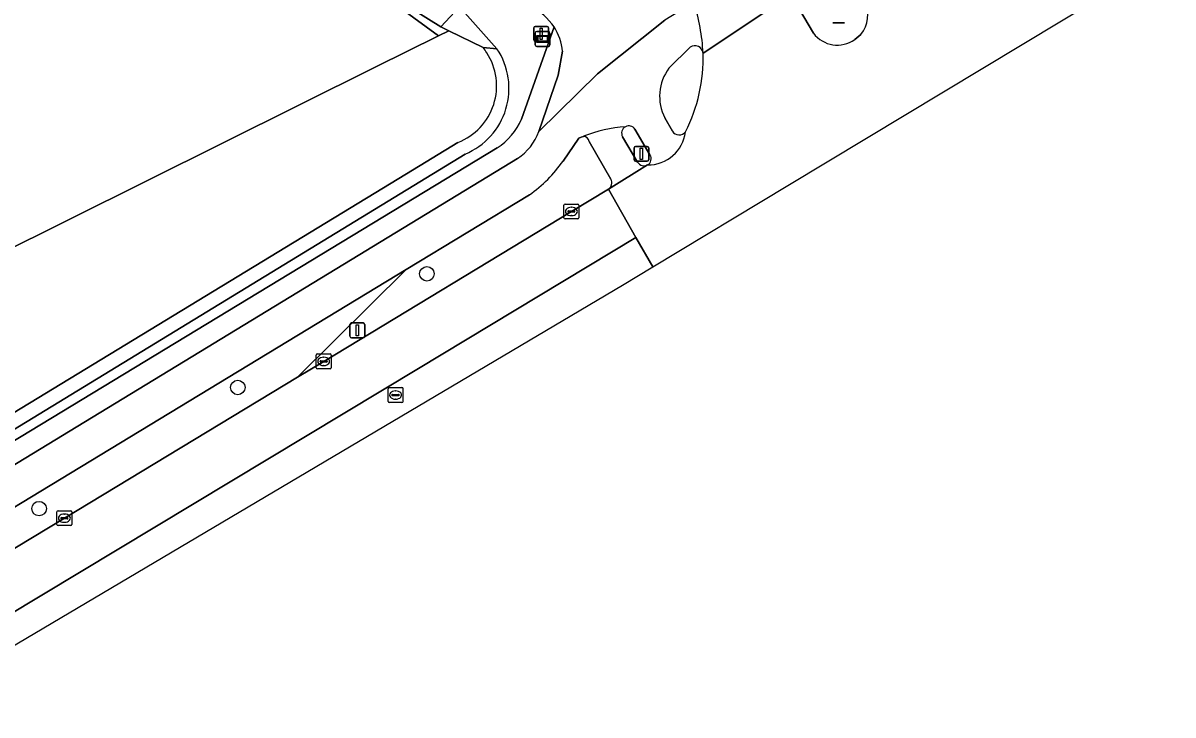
# Model space of a CAD drawing. Extents: x 157320 to 158835, y 386650 to 388491.
# Drawn here: x 158588.2 to 158665.7, y 387061.7 to 387108.3 of the extents above; entities that cross this region are included whole.
import ezdxf

# ---------------------------------------------------------------- set-up
doc = ezdxf.new("R2010")
doc.units = 0
for name, color, linetype in [('IMGEO_Berm_groen', 7, 'Continuous'), ('IMGEO_Boom', 7, 'Continuous'), ('IMGEO_Erf', 7, 'Continuous'), ('IMGEO_Fietspad_gesloten', 7, 'Continuous'), ('IMGEO_Groenvoorziening', 7, 'Continuous'), ('IMGEO_Kolk', 7, 'Continuous'), ('IMGEO_Lichtmast', 7, 'Continuous'), ('IMGEO_Oever', 7, 'Continuous'), ('IMGEO_Rijbaan_lokaal_gesloten', 7, 'Continuous'), ('IMGEO_Rijbaan_regionaal_gesloten', 7, 'Continuous'), ('IMGEO_Rioolput', 7, 'Continuous'), ('IMGEO_Verkeersbordpaal', 7, 'Continuous'), ('IMGEO_Verkeerseiland_open', 7, 'Continuous'), ('IMGEO_Verkeersregelinstallatiepaal', 7, 'Continuous'), ('IMGEO_Verklikker', 7, 'Continuous'), ('IMGEO_Voetpad_open', 7, 'Continuous'), ('IMGEO_Waterloop', 7, 'Continuous')]:
    doc.layers.add(name, color=color, linetype=linetype)

msp = doc.modelspace()

# ---------------------------------------------------------------- linework, layer by layer
at = {"layer": 'IMGEO_Berm_groen'}
for points in [[(158625.929, 387100.682), (158625.77, 387100.635), (158625.626, 387100.554), (158624.552, 387099.013)], [(158627.783, 387097.792), (158626.306, 387100.342)], [(158622.289, 387096.745), (158613.987, 387091.709), (158606.665, 387084.444), (158608.424, 387085.508), (158625.117, 387095.615)], [(158625.117, 387095.615), (158627.611, 387097.122)], [(158510.284, 387022.12), (158516.737, 387026.85), (158534.059, 387039.006), (158550.746, 387050.043), (158568.554, 387061.268), (158581.333, 387069.133), (158590.947, 387074.937), (158606.665, 387084.444), (158613.987, 387091.709), (158561.449, 387059.84)]]:
    msp.add_lwpolyline(points, dxfattribs=at)
for centre, radius, start, end in [((158625.917, 387100.29), 0.393, 7.6715, 88.23663), ((158617.19, 387104.095), 8.946, 304.74733, 325.37913), ((158627.341, 387097.548), 0.504, 302.30471, 28.89959)]:
    msp.add_arc(centre, radius, start, end, dxfattribs=at)
at = {"layer": 'IMGEO_Boom'}
for centre in [(158615.38, 387091.413), (158602.635, 387083.751), (158589.244, 387075.581)]:
    msp.add_circle(centre, 0.489, dxfattribs=at)
at = {"layer": 'IMGEO_Erf'}
msp.add_lwpolyline([(158275.741, 386965.66), (158297.306, 386949.366), (158297.552, 386949.219), (158298.99, 386949.933), (158399.878, 387000), (158500, 387049.688), (158544.821, 387071.951), (158611.944, 387105.361), (158616.153, 387107.456), (158597.453, 387121.135), (158594.123, 387123.554), (158592.731, 387124.999), (158569.38, 387141.536)], dxfattribs=at)
at = {"layer": 'IMGEO_Fietspad_gesloten'}
for points in [[(158633.367, 387109.712), (158631.419, 387108.513), (158626.868, 387104.89), (158622.912, 387101.013)], [(158624.511, 387106.413), (158624.228, 387104.798), (158622.912, 387101.013), (158626.868, 387104.89), (158631.419, 387108.513)], [(158631.693, 387105.286), (158633.132, 387106.683)], [(158631.922, 387101.029), (158631.425, 387101.92)], [(158624.552, 387099.013), (158625.626, 387100.554), (158625.77, 387100.635), (158625.929, 387100.682)], [(158629.402, 387101.165), (158630.414, 387099.439)], [(158621.489, 387099.198), (158560.132, 387061.848)], [(158561.449, 387059.84), (158613.987, 387091.709), (158622.289, 387096.745)]]:
    msp.add_lwpolyline(points, dxfattribs=at)
for centre, radius, start, end in [((158620.964, 387106.123), 3.556, 33.04118, 66.69202), ((158620.864, 387105.662), 13.142, 2.78088, 17.94701), ((158620.952, 387106.113), 3.572, 4.81899, 33.06938), ((158633.459, 387106.262), 0.533, 4.10388, 127.83506), ((158634.223, 387103.391), 3.161, 143.1695, 207.72595), ((158628.994, 387100.893), 0.49, 33.71765, 118.67159), ((158619.616, 387102.132), 3.481, 302.55711, 341.24844), ((158629.366, 387092.075), 9.268, 93.75564, 111.76887), ((158630.29, 387101.286), 2.534, 269.15955, 353.21547), ((158632.378, 387101.311), 0.536, 211.68867, 322.87103), ((158630.009, 387099.172), 0.485, 300.22981, 33.35434), ((158617.19, 387104.095), 8.946, 304.74733, 325.37913)]:
    msp.add_arc(centre, radius, start, end, dxfattribs=at)
at = {"layer": 'IMGEO_Groenvoorziening'}
for points in [[(158622.371, 387109.389), (158617.845, 387110.93), (158600.259, 387124.198), (158597.453, 387121.135), (158616.153, 387107.456), (158616.853, 387107.804), (158616.307, 387108.072), (158613.653, 387109.723), (158598.924, 387120.324), (158600.378, 387122.182), (158610.882, 387113.947), (158612.125, 387113.395), (158617.582, 387109.403), (158620.102, 387106.585)], [(158619.16, 387106.672), (158616.853, 387107.804), (158616.153, 387107.456), (158611.944, 387105.361), (158544.821, 387071.951), (158547.163, 387067.928), (158550.773, 387060.763), (158551.304, 387060.015), (158558.301, 387064.273), (158613.995, 387098.159)], [(158621.757, 387101.839), (158623.945, 387108.062)], [(158559.298, 387063.026), (158620.113, 387099.91)], [(158613.995, 387098.159), (158617.473, 387100.275)], [(158617.956, 387099.483), (158586.169, 387080.094)]]:
    msp.add_lwpolyline(points, dxfattribs=at)
for centre, radius, start, end in [((158620.964, 387106.123), 3.556, 33.04118, 66.69202), ((158615.987, 387104.088), 4.092, 291.2871, 32.95662), ((158616.108, 387103.917), 4.803, 292.62581, 33.74788), ((158615.624, 387103.82), 4.543, 33.29924, 38.88862), ((158617.699, 387103.633), 4.437, 302.96462, 336.15646)]:
    msp.add_arc(centre, radius, start, end, dxfattribs=at)
at = {"layer": 'IMGEO_Kolk'}
for p, q in [((158624.616, 387095.19), (158624.616, 387096.042)), ((158624.691, 387096.116), (158625.543, 387096.116)), ((158625.617, 387096.042), (158625.617, 387095.19)), ((158624.875, 387095.61), (158624.875, 387095.622)), ((158625.313, 387095.573), (158624.915, 387095.573)), ((158624.918, 387095.659), (158625.316, 387095.659)), ((158625.127, 387095.336), (158625.102, 387095.336)), ((158625.104, 387095.896), (158625.129, 387095.896)), ((158625.359, 387095.622), (158625.359, 387095.61)), ((158625.543, 387095.116), (158624.691, 387095.116)), ((158607.923, 387085.084), (158607.923, 387085.936)), ((158607.998, 387086.01), (158608.85, 387086.01)), ((158608.924, 387085.936), (158608.924, 387085.084)), ((158608.182, 387085.504), (158608.182, 387085.516)), ((158608.62, 387085.467), (158608.222, 387085.467)), ((158608.225, 387085.553), (158608.623, 387085.553)), ((158608.434, 387085.23), (158608.409, 387085.23)), ((158608.411, 387085.79), (158608.436, 387085.79)), ((158608.666, 387085.516), (158608.666, 387085.504)), ((158608.85, 387085.01), (158607.998, 387085.01)), ((158590.446, 387074.512), (158590.446, 387075.364)), ((158590.521, 387075.438), (158591.373, 387075.438)), ((158590.934, 387075.218), (158590.959, 387075.218)), ((158591.447, 387075.364), (158591.447, 387074.512)), ((158591.373, 387074.438), (158590.521, 387074.438)), ((158590.705, 387074.932), (158590.705, 387074.944)), ((158591.143, 387074.895), (158590.745, 387074.895)), ((158590.748, 387074.981), (158591.146, 387074.981)), ((158590.957, 387074.658), (158590.932, 387074.658)), ((158591.189, 387074.944), (158591.189, 387074.932))]:
    msp.add_line(p, q, dxfattribs=at)
for points in [[(158624.616, 387095.19), (158624.616, 387096.042)], [(158624.691, 387096.116), (158625.543, 387096.116)], [(158625.617, 387096.042), (158625.617, 387095.19)], [(158625.543, 387095.116), (158624.691, 387095.116)], [(158607.923, 387085.084), (158607.923, 387085.936)], [(158607.998, 387086.01), (158608.85, 387086.01)], [(158608.924, 387085.936), (158608.924, 387085.084)], [(158608.85, 387085.01), (158607.998, 387085.01)], [(158590.446, 387074.512), (158590.446, 387075.364)], [(158590.521, 387075.438), (158591.373, 387075.438)], [(158591.447, 387075.364), (158591.447, 387074.512)], [(158591.373, 387074.438), (158590.521, 387074.438)]]:
    msp.add_lwpolyline(points, dxfattribs=at)
for centre, radius, start, end in [((158624.693, 387096.04), 0.0765, 91.55205, 178.44795), ((158624.693, 387096.04), 0.0765, 91.55205, 178.44795), ((158625.541, 387096.04), 0.0765, 1.55205, 88.44795), ((158625.541, 387096.04), 0.0765, 1.55205, 88.44795), ((158624.693, 387095.192), 0.0765, 181.55205, 268.44795), ((158624.693, 387095.192), 0.0765, 181.55205, 268.44795), ((158624.915, 387095.619), 0.0403, 85.87752, 175.75265), ((158624.912, 387095.609), 0.0366, 178.93798, 274.71019), ((158625.316, 387095.616), 0.043, 264.86636, 352.45326), ((158625.32, 387095.621), 0.0386, 1.73085, 96.63898), ((158625.541, 387095.192), 0.0765, 271.55205, 358.44795), ((158625.541, 387095.192), 0.0765, 271.55205, 358.44795), ((158608, 387085.934), 0.0765, 91.55205, 178.44795), ((158608, 387085.934), 0.0765, 91.55205, 178.44795), ((158608.848, 387085.934), 0.0765, 1.55205, 88.44795), ((158608.848, 387085.934), 0.0765, 1.55205, 88.44795), ((158608.222, 387085.513), 0.0403, 85.87752, 175.75265), ((158608.219, 387085.503), 0.0366, 178.93798, 274.71019), ((158608.623, 387085.51), 0.043, 264.86636, 352.45326), ((158608.627, 387085.515), 0.0386, 1.73085, 96.63898), ((158608, 387085.086), 0.0765, 181.55205, 268.44795), ((158608, 387085.086), 0.0765, 181.55205, 268.44795), ((158608.848, 387085.086), 0.0765, 271.55205, 358.44795), ((158608.848, 387085.086), 0.0765, 271.55205, 358.44795), ((158590.523, 387075.362), 0.0765, 91.55205, 178.44795), ((158590.523, 387075.362), 0.0765, 91.55205, 178.44795), ((158591.371, 387075.362), 0.0765, 1.55205, 88.44795), ((158591.371, 387075.362), 0.0765, 1.55205, 88.44795), ((158590.523, 387074.514), 0.0765, 181.55205, 268.44795), ((158590.523, 387074.514), 0.0765, 181.55205, 268.44795), ((158590.745, 387074.941), 0.0403, 85.87752, 175.75265), ((158590.742, 387074.931), 0.0366, 178.93798, 274.71019), ((158591.146, 387074.938), 0.043, 264.86636, 352.45326), ((158591.15, 387074.943), 0.0386, 1.73085, 96.63898), ((158591.371, 387074.514), 0.0765, 271.55205, 358.44795), ((158591.371, 387074.514), 0.0765, 271.55205, 358.44795)]:
    msp.add_arc(centre, radius, start, end, dxfattribs=at)
for centre, major_axis, ratio, start_param, end_param in [((158625.103, 387095.616), (-0.387, 0.002), 0.722429, 4.712389, 7.853982), ((158625.128, 387095.616), (-0.39, 0.002), 0.717154, 1.570796, 4.712389), ((158608.41, 387085.51), (-0.387, 0.002), 0.722429, 4.712389, 7.853982), ((158608.435, 387085.51), (-0.39, 0.002), 0.717154, 1.570796, 4.712389), ((158590.933, 387074.938), (-0.387, 0.002), 0.722429, 4.712389, 7.853982), ((158590.958, 387074.938), (-0.39, 0.002), 0.717154, 1.570796, 4.712389)]:
    msp.add_ellipse(centre, major_axis=major_axis, ratio=ratio, start_param=start_param, end_param=end_param, dxfattribs=at)
at = {"layer": 'IMGEO_Lichtmast'}
for p, q in [((158643.521, 387108.323), (158642.731, 387108.323)), ((158642.731, 387108.323), (158643.521, 387108.323)), ((158610.195, 387087.2), (158610.195, 387088)), ((158610.195, 387088), (158610.195, 387087.2)), ((158610.295, 387088.1), (158611.085, 387088.1)), ((158611.085, 387088.1), (158610.295, 387088.1)), ((158611.185, 387088), (158611.185, 387087.2)), ((158611.185, 387087.2), (158611.185, 387088)), ((158611.085, 387087.1), (158610.295, 387087.1)), ((158610.295, 387087.1), (158611.085, 387087.1))]:
    msp.add_line(p, q, dxfattribs=at)
msp.add_lwpolyline([(158610.615, 387087.975), (158610.765, 387087.975), (158610.765, 387087.225), (158610.615, 387087.225), (158610.615, 387087.975)], dxfattribs=at)
for centre, start, end in [((158610.295, 387088), 90, 180), ((158610.295, 387088), 90, 180), ((158611.085, 387088), 0, 90), ((158611.085, 387088), 360, 90), ((158610.295, 387087.2), 180, 270), ((158610.295, 387087.2), 180, 270), ((158611.085, 387087.2), 270, 0), ((158611.085, 387087.2), 270, 0)]:
    msp.add_arc(centre, 0.1, start, end, dxfattribs=at)
at = {"layer": 'IMGEO_Oever'}
msp.add_lwpolyline([(158600.378, 387122.182), (158598.924, 387120.324), (158613.653, 387109.723), (158616.307, 387108.072), (158617.582, 387109.403), (158612.125, 387113.395), (158610.882, 387113.947)], close=True, dxfattribs=at)
at = {"layer": 'IMGEO_Rijbaan_lokaal_gesloten'}
msp.add_lwpolyline([(158633.991, 387106.3), (158639.9, 387110.25), (158637.947, 387112.929), (158637.861, 387113.048), (158636.08, 387115.501)], dxfattribs=at)
msp.add_arc((158620.864, 387105.662), 13.142, 2.78088, 17.94701, dxfattribs=at)
at = {"layer": 'IMGEO_Rijbaan_regionaal_gesloten'}
for points in [[(158630.595, 387091.882), (158639.699, 387097.365), (158668.649, 387114.803), (158667.347, 387117.095), (158665.716, 387119.962), (158663.789, 387123.351), (158661.098, 387121.692), (158658.863, 387120.334), (158658.454, 387120.085), (158656.026, 387118.631), (158655.859, 387118.524)], [(158641.427, 387107.639), (158639.9, 387110.25), (158633.991, 387106.3)], [(158644.63, 387107.548), (158644.215, 387107.216)], [(158630.253, 387098.753), (158627.611, 387097.122), (158629.469, 387093.859), (158630.595, 387091.882)], [(158629.469, 387093.859), (158627.611, 387097.122), (158625.117, 387095.615), (158608.424, 387085.508), (158606.665, 387084.444), (158590.947, 387074.937), (158581.333, 387069.133), (158568.554, 387061.268), (158550.746, 387050.043), (158534.059, 387039.006), (158516.737, 387026.85), (158510.284, 387022.12), (158504.909, 387017.582), (158492.679, 387008.132), (158481.561, 386999.215), (158470.754, 386990.098), (158460.064, 386981.968)], [(158559.683, 387049.851), (158628.558, 387090.655), (158630.595, 387091.882), (158629.469, 387093.859), (158614.818, 387085.033), (158587.005, 387068.277), (158563.178, 387053.558)], [(158563.178, 387053.558), (158587.005, 387068.277), (158614.818, 387085.033), (158629.469, 387093.859)]]:
    msp.add_lwpolyline(points, dxfattribs=at)
for centre, radius, start, end in [((158643.123, 387108.813), 1.967, 320.00121, 28.85439), ((158643.037, 387108.849), 2.014, 216.9334, 305.81217), ((158623.114, 387105.937), 10.883, 332.94372, 1.90961), ((158630.29, 387101.286), 2.534, 269.15955, 353.21547)]:
    msp.add_arc(centre, radius, start, end, dxfattribs=at)
at = {"layer": 'IMGEO_Rioolput'}
for p, q in [((158612.767, 387082.814), (158612.767, 387083.666)), ((158612.842, 387083.74), (158613.694, 387083.74)), ((158613.768, 387083.666), (158613.768, 387082.814)), ((158613.026, 387083.234), (158613.026, 387083.246)), ((158613.464, 387083.197), (158613.066, 387083.197)), ((158613.069, 387083.283), (158613.467, 387083.283)), ((158613.278, 387082.96), (158613.253, 387082.96)), ((158613.255, 387083.52), (158613.28, 387083.52)), ((158613.51, 387083.246), (158613.51, 387083.234)), ((158613.694, 387082.74), (158612.842, 387082.74))]:
    msp.add_line(p, q, dxfattribs=at)
for points in [[(158612.767, 387082.814), (158612.767, 387083.666)], [(158612.842, 387083.74), (158613.694, 387083.74)], [(158613.768, 387083.666), (158613.768, 387082.814)], [(158613.694, 387082.74), (158612.842, 387082.74)]]:
    msp.add_lwpolyline(points, dxfattribs=at)
for centre, radius, start, end in [((158612.844, 387083.664), 0.0765, 91.55205, 178.44795), ((158612.844, 387083.664), 0.0765, 91.55205, 178.44795), ((158613.692, 387083.664), 0.0765, 1.55205, 88.44795), ((158613.692, 387083.664), 0.0765, 1.55205, 88.44795), ((158612.844, 387082.816), 0.0765, 181.55205, 268.44795), ((158612.844, 387082.816), 0.0765, 181.55205, 268.44795), ((158613.066, 387083.243), 0.0403, 85.87752, 175.75265), ((158613.063, 387083.233), 0.0366, 178.93798, 274.71019), ((158613.467, 387083.24), 0.043, 264.86636, 352.45326), ((158613.471, 387083.245), 0.0386, 1.73085, 96.63898), ((158613.692, 387082.816), 0.0765, 271.55205, 358.44795), ((158613.692, 387082.816), 0.0765, 271.55205, 358.44795)]:
    msp.add_arc(centre, radius, start, end, dxfattribs=at)
for centre, major_axis, ratio, start_param, end_param in [((158613.254, 387083.24), (-0.387, 0.002), 0.722429, 4.712389, 7.853982), ((158613.279, 387083.24), (-0.39, 0.002), 0.717154, 1.570796, 4.712389)]:
    msp.add_ellipse(centre, major_axis=major_axis, ratio=ratio, start_param=start_param, end_param=end_param, dxfattribs=at)
at = {"layer": 'IMGEO_Verkeersbordpaal'}
for p, q in [((158622.584, 387107.192), (158622.584, 387107.992)), ((158622.584, 387107.992), (158622.584, 387107.192)), ((158622.684, 387108.092), (158623.474, 387108.092)), ((158623.474, 387108.092), (158622.684, 387108.092)), ((158623.574, 387107.992), (158623.574, 387107.192)), ((158623.574, 387107.192), (158623.574, 387107.992)), ((158623.474, 387107.092), (158622.684, 387107.092)), ((158622.684, 387107.092), (158623.474, 387107.092))]:
    msp.add_line(p, q, dxfattribs=at)
msp.add_lwpolyline([(158623.004, 387107.967), (158623.154, 387107.967), (158623.154, 387107.217), (158623.004, 387107.217), (158623.004, 387107.967)], dxfattribs=at)
for centre, start, end in [((158622.684, 387107.992), 90, 180), ((158622.684, 387107.992), 90, 180), ((158623.474, 387107.992), 0, 90), ((158623.474, 387107.992), 360, 90), ((158622.684, 387107.192), 180, 270), ((158622.684, 387107.192), 180, 270), ((158623.474, 387107.192), 270, 0), ((158623.474, 387107.192), 270, 0)]:
    msp.add_arc(centre, 0.1, start, end, dxfattribs=at)
at = {"layer": 'IMGEO_Verkeerseiland_open'}
for points in [[(158639.9, 387110.25), (158641.427, 387107.639)], [(158644.215, 387107.216), (158644.63, 387107.548)], [(158633.132, 387106.683), (158631.693, 387105.286)], [(158631.425, 387101.92), (158631.922, 387101.029)], [(158628.565, 387100.653), (158629.582, 387098.945)], [(158630.414, 387099.439), (158629.402, 387101.165)]]:
    msp.add_lwpolyline(points, dxfattribs=at)
for centre, radius, start, end in [((158643.123, 387108.813), 1.967, 320.00121, 28.85439), ((158643.037, 387108.849), 2.014, 216.9334, 305.81217), ((158623.114, 387105.937), 10.883, 332.94372, 1.90961), ((158633.459, 387106.262), 0.533, 4.10388, 127.83506), ((158634.223, 387103.391), 3.161, 143.1695, 207.72595), ((158628.994, 387100.893), 0.49, 33.71765, 118.67159), ((158628.993, 387100.892), 0.49, 118.53212, 209.1709), ((158632.378, 387101.311), 0.536, 211.68867, 322.87103), ((158630.009, 387099.172), 0.485, 300.22981, 33.35434), ((158630.009, 387099.168), 0.481, 207.55046, 300.51364)]:
    msp.add_arc(centre, radius, start, end, dxfattribs=at)
at = {"layer": 'IMGEO_Verkeersregelinstallatiepaal'}
for p, q in [((158629.341, 387099.106), (158629.341, 387099.906)), ((158629.341, 387099.906), (158629.341, 387099.106)), ((158629.441, 387100.006), (158630.231, 387100.006)), ((158630.231, 387100.006), (158629.441, 387100.006)), ((158630.331, 387099.906), (158630.331, 387099.106)), ((158630.331, 387099.106), (158630.331, 387099.906)), ((158630.231, 387099.006), (158629.441, 387099.006)), ((158629.441, 387099.006), (158630.231, 387099.006))]:
    msp.add_line(p, q, dxfattribs=at)
msp.add_lwpolyline([(158629.761, 387099.881), (158629.911, 387099.881), (158629.911, 387099.131), (158629.761, 387099.131), (158629.761, 387099.881)], dxfattribs=at)
for centre, start, end in [((158629.441, 387099.906), 90, 180), ((158629.441, 387099.906), 90, 180), ((158630.231, 387099.906), 0, 90), ((158630.231, 387099.906), 360, 90), ((158629.441, 387099.106), 180, 270), ((158629.441, 387099.106), 180, 270), ((158630.231, 387099.106), 270, 0), ((158630.231, 387099.106), 270, 0)]:
    msp.add_arc(centre, 0.1, start, end, dxfattribs=at)
at = {"layer": 'IMGEO_Verklikker'}
for p, q in [((158622.678, 387106.848), (158622.678, 387107.648)), ((158622.678, 387107.648), (158622.678, 387106.848)), ((158622.778, 387107.748), (158623.568, 387107.748)), ((158623.568, 387107.748), (158622.778, 387107.748)), ((158623.668, 387107.648), (158623.668, 387106.848)), ((158623.668, 387106.848), (158623.668, 387107.648)), ((158623.568, 387106.748), (158622.778, 387106.748)), ((158622.778, 387106.748), (158623.568, 387106.748))]:
    msp.add_line(p, q, dxfattribs=at)
for points in [[(158622.779, 387107.48), (158623.567, 387107.48), (158623.567, 387107.016), (158622.779, 387107.016), (158622.779, 387107.48)], [(158622.844, 387107.415), (158622.844, 387107.081), (158623.502, 387107.081), (158623.502, 387107.415), (158622.844, 387107.415)]]:
    msp.add_lwpolyline(points, dxfattribs=at)
for centre, start, end in [((158622.778, 387107.648), 90, 180), ((158622.778, 387107.648), 90, 180), ((158623.568, 387107.648), 0, 90), ((158623.568, 387107.648), 360, 90), ((158622.778, 387106.848), 180, 270), ((158622.778, 387106.848), 180, 270), ((158623.568, 387106.848), 270, 0), ((158623.568, 387106.848), 270, 0)]:
    msp.add_arc(centre, 0.1, start, end, dxfattribs=at)
at = {"layer": 'IMGEO_Voetpad_open'}
for points in [[(158623.945, 387108.062), (158621.757, 387101.839)], [(158622.912, 387101.013), (158624.228, 387104.798), (158624.511, 387106.413)], [(158629.582, 387098.945), (158628.565, 387100.653)], [(158620.113, 387099.91), (158559.298, 387063.026), (158552.165, 387058.406), (158543.357, 387052.702), (158527.223, 387041.842)], [(158626.306, 387100.342), (158627.783, 387097.792)], [(158560.132, 387061.848), (158621.489, 387099.198)], [(158627.611, 387097.122), (158630.253, 387098.753)]]:
    msp.add_lwpolyline(points, dxfattribs=at)
for centre, radius, start, end in [((158620.952, 387106.113), 3.572, 4.81899, 33.06938), ((158617.699, 387103.633), 4.437, 302.96462, 336.15646), ((158619.616, 387102.132), 3.481, 302.55711, 341.24844), ((158629.366, 387092.075), 9.268, 93.75564, 111.76887), ((158625.917, 387100.29), 0.393, 7.6715, 88.23663), ((158628.993, 387100.892), 0.49, 118.53212, 209.1709), ((158630.009, 387099.168), 0.481, 207.55046, 300.51364), ((158627.341, 387097.548), 0.504, 302.30471, 28.89959)]:
    msp.add_arc(centre, radius, start, end, dxfattribs=at)
at = {"layer": 'IMGEO_Waterloop'}
msp.add_lwpolyline([(158617.582, 387109.403), (158616.307, 387108.072), (158616.853, 387107.804), (158619.16, 387106.672), (158620.102, 387106.585)], close=True, dxfattribs=at)
for points in [[(158620.102, 387106.585), (158619.16, 387106.672)], [(158617.473, 387100.275), (158613.995, 387098.159), (158558.301, 387064.273), (158551.304, 387060.015), (158551.887, 387058.933), (158559.034, 387063.365)], [(158586.169, 387080.094), (158617.956, 387099.483)]]:
    msp.add_lwpolyline(points, dxfattribs=at)
for centre, radius, start, end in [((158615.987, 387104.088), 4.092, 291.2871, 32.95662), ((158616.108, 387103.917), 4.803, 292.62581, 33.74788), ((158615.624, 387103.82), 4.543, 33.29924, 38.88862)]:
    msp.add_arc(centre, radius, start, end, dxfattribs=at)

doc.saveas('drawing.dxf')
